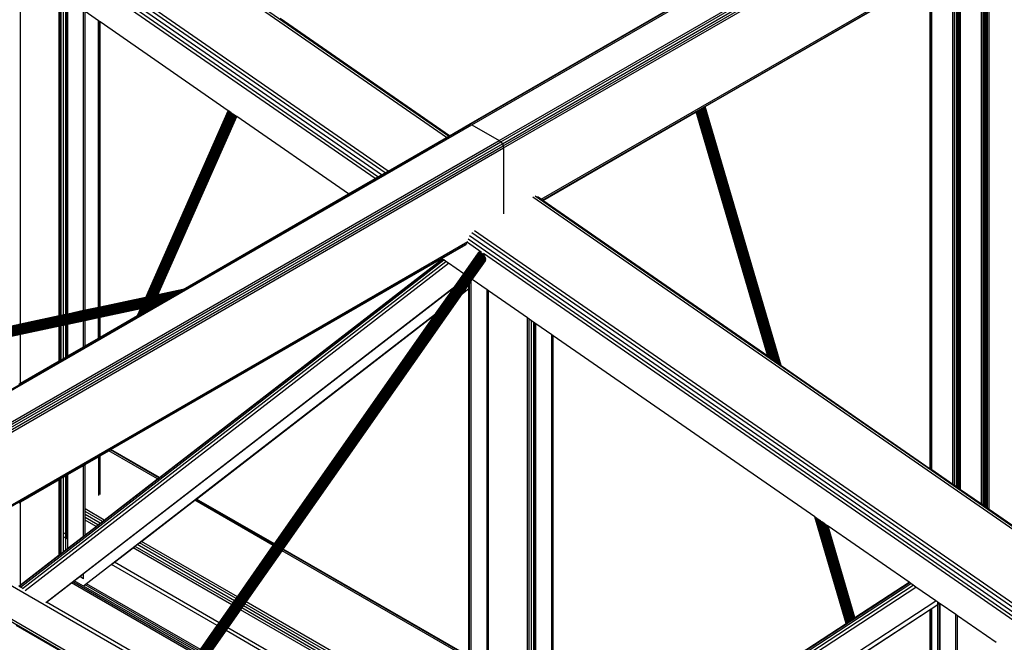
# Model space of a CAD drawing. Header units: millimetres. Extents: x 10 to 1250, y -62 to 528.
# Tile 743 of 909: x 621.894 to 623.056, y 519.438 to 520.173. Entities that reach past the tile are written whole.
import ezdxf

# ---------------------------------------------------------------- set-up
doc = ezdxf.new("R2010")
doc.units = ezdxf.units.MM
doc.header["$LTSCALE"] = 0.05

msp = doc.modelspace()

# ---------------------------------------------------------------- linework, layer by layer
at = {"color": 8}
for p, q in [((622.4258, 520.0501), (625.1788, 521.6395)), ((622.4278, 520.0494), (625.1788, 521.6376)), ((622.4599, 520.0308), (625.2049, 521.6156)), ((622.4619, 520.0292), (625.2076, 521.6145)), ((622.4636, 520.027), (625.2097, 521.6125)), ((622.4647, 520.0244), (625.2125, 521.6109)), ((622.4651, 520.0219), (625.2127, 521.6082)), ((622.5094, 519.9614), (625.1996, 521.5146)), ((622.5108, 519.9604), (625.1991, 521.5125)), ((622.3976, 520.0344), (621.3938, 520.7298)), ((622.4001, 520.0358), (621.3969, 520.7309)), ((622.321, 519.9902), (621.3194, 520.6841)), ((622.3252, 519.9926), (621.322, 520.6877)), ((622.3289, 519.9947), (621.3251, 520.6902)), ((622.3134, 519.9858), (621.3168, 520.6762)), ((622.3168, 519.9878), (621.3176, 520.6801)), ((623.0291, 519.6014), (623.0291, 520.259)), ((623.0311, 519.5999), (623.0311, 520.2602)), ((623.0313, 519.5998), (623.0313, 520.2603)), ((623.0316, 519.5996), (623.0316, 520.2604)), ((623.0318, 519.5995), (623.0318, 520.2606)), ((623.0324, 519.5991), (623.0324, 520.2609)), ((623.0336, 519.5982), (623.0336, 520.2616)), ((623.0338, 519.5981), (623.0338, 520.2617)), ((623.0348, 519.5974), (623.0348, 520.2623)), ((623.0358, 519.5967), (623.0358, 520.2629)), ((623.036, 519.5966), (623.036, 520.263)), ((623.0381, 519.5951), (623.0381, 520.2642)), ((622.9996, 519.6218), (622.9996, 520.242)), ((623.0009, 519.6209), (623.0009, 520.2427)), ((623.0019, 519.6202), (623.0019, 520.2433)), ((623.0021, 519.6201), (623.0021, 520.2434)), ((623.0023, 519.6199), (623.0023, 520.2435)), ((623.0028, 519.6196), (623.0028, 520.2438)), ((623.0041, 519.6186), (623.0041, 520.2446)), ((621.8949, 519.8139), (621.8949, 520.2359)), ((622.9951, 519.6249), (622.9951, 520.2394)), ((622.9972, 519.6235), (622.9972, 520.2406)), ((622.703, 520.0707), (622.9683, 520.2239)), ((622.9683, 519.6434), (622.9683, 520.2239)), ((622.9688, 519.6431), (622.9688, 520.2242)), ((622.9702, 519.6422), (622.9702, 520.225)), ((621.9407, 519.8237), (621.9407, 520.2042)), ((621.9421, 519.824), (621.9421, 520.2032)), ((621.943, 519.8242), (621.943, 520.2025)), ((621.9458, 519.8248), (621.9458, 520.2006)), ((621.9485, 519.8254), (621.9485, 520.1987)), ((621.9494, 519.8256), (621.9494, 520.1981)), ((621.9509, 519.8259), (621.9509, 520.1971)), ((621.9695, 519.8299), (621.9695, 520.1842)), ((622.4241, 520.0497), (622.6572, 520.1843)), ((621.9712, 519.8303), (621.9712, 520.183)), ((621.9871, 520.172), (621.9712, 520.183)), ((621.9871, 519.8336), (621.9871, 520.172)), ((621.9885, 520.1711), (621.9871, 520.172)), ((622.4011, 520.0364), (622.2016, 520.1747)), ((621.9885, 519.8339), (621.9885, 520.1711)), ((621.9889, 520.1707), (621.9885, 520.1711)), ((621.9889, 519.834), (621.9889, 520.1707)), ((622.1403, 520.0658), (621.9889, 520.1707)), ((622.6961, 520.0668), (622.6968, 520.0671)), ((622.6968, 520.0671), (622.6974, 520.0675)), ((622.7834, 519.7716), (622.6968, 520.0671)), ((622.6974, 520.0675), (622.6981, 520.0679)), ((622.7843, 519.7709), (622.6974, 520.0675)), ((622.6981, 520.0679), (622.6988, 520.0683)), ((622.7853, 519.7702), (622.6981, 520.0679)), ((622.6988, 520.0683), (622.6994, 520.0687)), ((622.7863, 519.7696), (622.6988, 520.0683)), ((622.6994, 520.0687), (622.7, 520.069)), ((622.7872, 519.7689), (622.6994, 520.0687)), ((622.7, 520.069), (622.7006, 520.0694)), ((622.7882, 519.7683), (622.7, 520.069)), ((622.7006, 520.0694), (622.7012, 520.0697)), ((622.789, 519.7677), (622.7006, 520.0694)), ((622.7012, 520.0697), (622.7016, 520.0699)), ((622.7898, 519.7672), (622.7012, 520.0697)), ((622.7016, 520.0699), (622.702, 520.0702)), ((622.7905, 519.7667), (622.7016, 520.0699)), ((622.702, 520.0702), (622.7024, 520.0704)), ((622.7911, 519.7662), (622.702, 520.0702)), ((622.7024, 520.0704), (622.7027, 520.0705)), ((622.7916, 519.7659), (622.7024, 520.0704)), ((622.7027, 520.0705), (622.7028, 520.0706)), ((622.792, 519.7656), (622.7027, 520.0705)), ((622.7028, 520.0706), (622.703, 520.0707)), ((622.7923, 519.7654), (622.7028, 520.0706)), ((622.7924, 519.7653), (622.703, 520.0707)), ((622.0428, 519.8456), (622.1403, 520.0658)), ((622.0429, 519.8456), (622.1404, 520.0658)), ((622.0431, 519.8456), (622.1406, 520.0657)), ((622.0435, 519.8457), (622.1408, 520.0655)), ((622.0439, 519.8458), (622.1411, 520.0653)), ((622.0444, 519.8459), (622.1415, 520.0651)), ((622.0451, 519.8461), (622.1419, 520.0648)), ((622.0458, 519.8462), (622.1424, 520.0644)), ((622.0465, 519.8464), (622.1429, 520.064)), ((622.0474, 519.8465), (622.1435, 520.0637)), ((622.0482, 519.8467), (622.1441, 520.0632)), ((622.0491, 519.8469), (622.1447, 520.0628)), ((622.05, 519.8471), (622.1453, 520.0624)), ((622.0509, 519.8473), (622.146, 520.0619)), ((622.0518, 519.8475), (622.1466, 520.0615)), ((622.0527, 519.8477), (622.1472, 520.0611)), ((622.0535, 519.8479), (622.1478, 520.0607)), ((622.0543, 519.848), (622.1483, 520.0603)), ((622.055, 519.8482), (622.1488, 520.06)), ((622.0556, 519.8483), (622.1492, 520.0597)), ((622.0561, 519.8484), (622.1496, 520.0594)), ((622.0566, 519.8485), (622.1499, 520.0592)), ((622.0569, 519.8486), (622.1501, 520.0591)), ((622.0571, 519.8486), (622.1503, 520.059)), ((622.0573, 519.8487), (622.1504, 520.0589)), ((622.1404, 520.0658), (622.1403, 520.0658)), ((622.1406, 520.0657), (622.1404, 520.0658)), ((622.1408, 520.0655), (622.1406, 520.0657)), ((622.1411, 520.0653), (622.1408, 520.0655)), ((622.1415, 520.0651), (622.1411, 520.0653)), ((622.1419, 520.0648), (622.1415, 520.0651)), ((622.1424, 520.0644), (622.1419, 520.0648)), ((622.1429, 520.064), (622.1424, 520.0644)), ((622.1435, 520.0637), (622.1429, 520.064)), ((622.1441, 520.0632), (622.1435, 520.0637)), ((622.1447, 520.0628), (622.1441, 520.0632)), ((622.1453, 520.0624), (622.1447, 520.0628)), ((622.146, 520.0619), (622.1453, 520.0624)), ((622.1466, 520.0615), (622.146, 520.0619)), ((622.1472, 520.0611), (622.1466, 520.0615)), ((622.1478, 520.0607), (622.1472, 520.0611)), ((622.1483, 520.0603), (622.1478, 520.0607)), ((622.1488, 520.06), (622.1483, 520.0603)), ((622.1492, 520.0597), (622.1488, 520.06)), ((622.1496, 520.0594), (622.1492, 520.0597)), ((622.1499, 520.0592), (622.1496, 520.0594)), ((622.1501, 520.0591), (622.1499, 520.0592)), ((622.1503, 520.059), (622.1501, 520.0591)), ((622.1504, 520.0589), (622.1503, 520.059)), ((622.282, 519.9677), (622.1504, 520.0589)), ((622.5113, 519.9601), (622.6923, 520.0645)), ((622.6923, 520.0645), (622.6924, 520.0646)), ((622.7768, 519.7762), (622.6923, 520.0645)), ((622.6924, 520.0646), (622.6925, 520.0647)), ((622.7769, 519.7761), (622.6924, 520.0646)), ((622.6925, 520.0647), (622.6927, 520.0648)), ((622.7771, 519.776), (622.6925, 520.0647)), ((622.6927, 520.0648), (622.693, 520.065)), ((622.7774, 519.7757), (622.6927, 520.0648)), ((622.693, 520.065), (622.6934, 520.0652)), ((622.7779, 519.7754), (622.693, 520.065)), ((622.6934, 520.0652), (622.6938, 520.0654)), ((622.6934, 520.0652), (622.7784, 519.775)), ((622.6938, 520.0654), (622.6943, 520.0657)), ((622.7791, 519.7746), (622.6938, 520.0654)), ((622.6943, 520.0657), (622.6949, 520.0661)), ((622.7798, 519.7741), (622.6943, 520.0657)), ((622.6949, 520.0661), (622.6955, 520.0664)), ((622.7806, 519.7735), (622.6949, 520.0661)), ((622.6955, 520.0664), (622.6961, 520.0668)), ((622.7815, 519.7729), (622.6955, 520.0664)), ((622.7824, 519.7723), (622.6961, 520.0668)), ((620.6446, 519.0216), (622.4258, 520.0501)), ((620.6461, 519.0207), (622.4278, 520.0494)), ((622.4011, 520.0364), (622.4241, 520.0497)), ((622.4241, 520.0497), (622.4258, 520.0501)), ((622.4258, 520.0501), (622.4278, 520.0494)), ((622.4278, 520.0494), (622.4599, 520.0308)), ((622.3289, 519.9947), (622.3976, 520.0344)), ((622.3976, 520.0344), (622.4001, 520.0358)), ((622.4001, 520.0358), (622.4011, 520.0364)), ((620.6783, 519.0022), (622.4599, 520.0308)), ((620.6806, 519.0008), (622.4619, 520.0292)), ((620.6834, 518.9992), (622.4636, 520.027)), ((620.6862, 518.9976), (622.4647, 520.0244)), ((620.6886, 518.9962), (622.4651, 520.0219)), ((622.4599, 520.0308), (622.4619, 520.0292)), ((622.4619, 520.0292), (622.4636, 520.027)), ((622.4636, 520.027), (622.4647, 520.0244)), ((622.4647, 520.0244), (622.4651, 520.0219)), ((622.4651, 520.0219), (622.4651, 519.944)), ((622.3134, 519.9858), (622.3168, 519.9878)), ((622.3168, 519.9878), (622.321, 519.9902)), ((622.321, 519.9902), (622.3252, 519.9926)), ((622.3252, 519.9926), (622.3289, 519.9947)), ((622.282, 519.9677), (622.3134, 519.9858)), ((622.0869, 519.855), (622.282, 519.9677)), ((623.4772, 519.2864), (622.4994, 519.9638)), ((623.4797, 519.2878), (622.5025, 519.9649)), ((622.5094, 519.9614), (622.5051, 519.9644)), ((622.5108, 519.9604), (622.5094, 519.9614)), ((622.5113, 519.9601), (622.5108, 519.9604)), ((622.7768, 519.7762), (622.5113, 519.9601)), ((623.4007, 519.2422), (622.425, 519.9181)), ((623.4049, 519.2446), (622.4276, 519.9217)), ((623.4085, 519.2467), (622.4307, 519.9242)), ((620.7631, 518.9532), (622.4228, 519.9115)), ((620.7647, 518.9523), (622.4222, 519.9093)), ((622.3922, 519.8913), (622.4211, 519.908)), ((622.4388, 519.8989), (622.4224, 519.9103)), ((623.3965, 519.2398), (622.4232, 519.9141)), ((621.6345, 518.7552), (622.4359, 519.8987)), ((621.6347, 518.7553), (622.4363, 519.8989)), ((621.635, 518.7553), (622.4367, 519.8991)), ((621.6355, 518.7554), (622.4372, 519.8992)), ((621.636, 518.7554), (622.4377, 519.8992)), ((621.6365, 518.7553), (622.4382, 519.8991)), ((621.6371, 518.7551), (622.4388, 519.8989)), ((621.6377, 518.7549), (622.4394, 519.8987)), ((621.6382, 518.7545), (622.4399, 519.8983)), ((621.6394, 518.755), (622.4405, 519.8979)), ((621.6408, 518.7557), (622.441, 519.8974)), ((621.6422, 518.7564), (622.4416, 519.8969)), ((621.6435, 518.7569), (622.4421, 519.8963)), ((621.6447, 518.7574), (622.4425, 519.8956)), ((621.6458, 518.7576), (622.443, 519.895)), ((621.6468, 518.7579), (622.4433, 519.8943)), ((621.6477, 518.758), (622.4436, 519.8936)), ((622.4181, 519.8734), (622.4356, 519.8983)), ((622.4388, 519.8989), (622.4389, 519.8989)), ((623.3931, 519.2378), (622.4412, 519.8973)), ((621.6486, 518.7582), (622.4439, 519.8929)), ((621.6494, 518.7584), (622.4441, 519.8922)), ((621.6501, 518.7585), (622.4442, 519.8915)), ((621.6506, 518.7587), (622.4442, 519.8909)), ((621.6511, 518.7588), (622.4442, 519.8903)), ((621.6514, 518.7588), (622.4441, 519.8897)), ((621.8949, 519.5058), (622.3931, 519.8907)), ((621.8949, 519.5037), (622.3946, 519.8897)), ((621.8975, 519.502), (622.3971, 519.888)), ((621.9004, 519.4998), (622.4002, 519.8858)), ((622.0018, 519.6659), (622.3922, 519.8913)), ((622.0589, 519.6329), (622.3928, 519.8909)), ((622.3928, 519.8909), (622.3922, 519.8913)), ((622.3931, 519.8907), (622.3928, 519.8909)), ((622.3946, 519.8897), (622.3931, 519.8907)), ((622.3971, 519.888), (622.3946, 519.8897)), ((622.4002, 519.8858), (622.3971, 519.888)), ((622.4181, 519.8734), (622.4002, 519.8858)), ((622.428, 519.8665), (622.4436, 519.8888)), ((622.4436, 519.8888), (622.4439, 519.8893)), ((622.4077, 519.8585), (622.4181, 519.8734)), ((621.9249, 519.4856), (622.4077, 519.8585)), ((622.4072, 519.8578), (622.4077, 519.8585)), ((622.4169, 519.8507), (622.4241, 519.8609)), ((622.4241, 519.8609), (622.4248, 519.862)), ((622.4241, 519.8562), (622.4241, 519.8609)), ((622.4248, 519.862), (622.4269, 519.865)), ((622.4248, 519.8568), (622.4248, 519.862)), ((622.4269, 519.865), (622.428, 519.8665)), ((622.4269, 519.1958), (622.4269, 519.865)), ((622.4456, 519.8544), (622.428, 519.8665)), ((622.0829, 519.8527), (620.5326, 519.5207)), ((622.0814, 519.8518), (620.5332, 519.5203)), ((622.0797, 519.8509), (620.5337, 519.5198)), ((622.0779, 519.8498), (620.5343, 519.5193)), ((622.0841, 519.8534), (620.5344, 519.5216)), ((622.076, 519.8487), (620.5348, 519.5187)), ((622.074, 519.8475), (620.5352, 519.5181)), ((622.0852, 519.854), (620.5358, 519.5223)), ((622.086, 519.8545), (620.5372, 519.5229)), ((622.0866, 519.8548), (620.5384, 519.5233)), ((621.9695, 519.5197), (622.4072, 519.8578)), ((622.0474, 519.8465), (622.0465, 519.8464)), ((622.0482, 519.8467), (622.0474, 519.8465)), ((622.0491, 519.8469), (622.0482, 519.8467)), ((622.05, 519.8471), (622.0491, 519.8469)), ((622.0509, 519.8473), (622.05, 519.8471)), ((622.0518, 519.8475), (622.0509, 519.8473)), ((622.0527, 519.8477), (622.0518, 519.8475)), ((622.0535, 519.8479), (622.0527, 519.8477)), ((622.0543, 519.848), (622.0535, 519.8479)), ((622.055, 519.8482), (622.0543, 519.848)), ((622.0556, 519.8483), (622.055, 519.8482)), ((622.0561, 519.8484), (622.0556, 519.8483)), ((622.0566, 519.8485), (622.0561, 519.8484)), ((622.0569, 519.8486), (622.0566, 519.8485)), ((622.0571, 519.8486), (622.0569, 519.8486)), ((622.0573, 519.8487), (622.0571, 519.8486)), ((622.0869, 519.855), (622.0573, 519.8487)), ((622.0719, 519.8463), (622.074, 519.8475)), ((622.074, 519.8475), (622.076, 519.8487)), ((622.076, 519.8487), (622.0779, 519.8498)), ((622.0779, 519.8498), (622.0797, 519.8509)), ((622.0797, 519.8509), (622.0814, 519.8518)), ((622.0814, 519.8518), (622.0829, 519.8527)), ((622.0829, 519.8527), (622.0841, 519.8534)), ((622.0841, 519.8534), (622.0852, 519.854)), ((622.0852, 519.854), (622.086, 519.8545)), ((622.086, 519.8545), (622.0866, 519.8548)), ((622.0866, 519.8548), (622.0869, 519.855)), ((622.2051, 519.5485), (622.4164, 519.85)), ((622.3849, 519.826), (622.4072, 519.8578)), ((622.4164, 519.85), (622.4241, 519.8559)), ((622.4164, 519.85), (622.4169, 519.8507)), ((622.4169, 519.8507), (622.4241, 519.8562)), ((622.4241, 519.8562), (622.4248, 519.8568)), ((622.4241, 519.8559), (622.4248, 519.8565)), ((622.4241, 519.8559), (622.4241, 519.8562)), ((622.4241, 519.4221), (622.4241, 519.8559)), ((622.4248, 519.8565), (622.4248, 519.8568)), ((622.4248, 519.4217), (622.4248, 519.8565)), ((622.4456, 519.1857), (622.4456, 519.8544)), ((622.4473, 519.8532), (622.4456, 519.8544)), ((622.4473, 519.1851), (622.4473, 519.8532)), ((622.4931, 519.8215), (622.4473, 519.8532)), ((622.0719, 519.8463), (620.5357, 519.5174)), ((622.0697, 519.8451), (620.536, 519.5167)), ((622.0534, 519.8357), (620.536, 519.5108)), ((622.0539, 519.836), (620.5361, 519.511)), ((622.0676, 519.8439), (620.5363, 519.516)), ((622.0546, 519.8364), (620.5363, 519.5113)), ((622.0656, 519.8427), (620.5366, 519.5153)), ((622.0556, 519.837), (620.5366, 519.5117)), ((622.0635, 519.8415), (620.5368, 519.5146)), ((622.0568, 519.8377), (620.5368, 519.5122)), ((622.0616, 519.8404), (620.5369, 519.5139)), ((620.5369, 519.5133), (622.0599, 519.8394)), ((622.0583, 519.8385), (620.5369, 519.5127)), ((622.0428, 519.8456), (621.9889, 519.834)), ((622.0429, 519.8456), (622.0428, 519.8456)), ((622.0431, 519.8456), (622.0429, 519.8456)), ((622.0435, 519.8457), (622.0431, 519.8456)), ((622.0439, 519.8458), (622.0435, 519.8457)), ((622.0444, 519.8459), (622.0439, 519.8458)), ((622.0451, 519.8461), (622.0444, 519.8459)), ((622.0458, 519.8462), (622.0451, 519.8461)), ((622.0465, 519.8464), (622.0458, 519.8462)), ((622.0495, 519.8334), (622.0502, 519.8349)), ((622.0502, 519.8349), (622.0496, 519.8348)), ((622.05, 519.8337), (622.0506, 519.835)), ((622.0506, 519.835), (622.0502, 519.8349)), ((622.0504, 519.834), (622.0509, 519.8351)), ((622.0509, 519.8351), (622.0506, 519.835)), ((622.0507, 519.8341), (622.0512, 519.8351)), ((622.0509, 519.8342), (622.0532, 519.8355)), ((622.0509, 519.8342), (622.0513, 519.8351)), ((622.0512, 519.8351), (622.0509, 519.8351)), ((622.0513, 519.8351), (622.0512, 519.8351)), ((622.0532, 519.8355), (622.0513, 519.8351)), ((622.0532, 519.8355), (622.0534, 519.8357)), ((622.0534, 519.8357), (622.0539, 519.836)), ((622.0539, 519.836), (622.0546, 519.8364)), ((622.0546, 519.8364), (622.0556, 519.837)), ((622.0556, 519.837), (622.0568, 519.8377)), ((622.0568, 519.8377), (622.0583, 519.8385)), ((622.0583, 519.8385), (622.0599, 519.8394)), ((622.0599, 519.8394), (622.0616, 519.8404)), ((622.0616, 519.8404), (622.0635, 519.8415)), ((622.0635, 519.8415), (622.0656, 519.8427)), ((622.0656, 519.8427), (622.0676, 519.8439)), ((622.0676, 519.8439), (622.0697, 519.8451)), ((622.0697, 519.8451), (622.0719, 519.8463)), ((621.9407, 519.8237), (621.8949, 519.8139)), ((621.9421, 519.824), (621.9407, 519.8237)), ((621.943, 519.8242), (621.9421, 519.824)), ((621.9458, 519.8248), (621.943, 519.8242)), ((621.9485, 519.8254), (621.9458, 519.8248)), ((621.9494, 519.8256), (621.9485, 519.8254)), ((621.9509, 519.8259), (621.9494, 519.8256)), ((621.9695, 519.8299), (621.9509, 519.8259)), ((621.9712, 519.8303), (621.9695, 519.8299)), ((621.9696, 519.5052), (622.3849, 519.826)), ((621.9871, 519.8336), (621.9712, 519.8303)), ((621.9885, 519.8339), (621.9871, 519.8336)), ((621.9889, 519.834), (621.9885, 519.8339)), ((622.0368, 519.832), (621.9889, 519.8218)), ((621.9889, 519.7985), (622.0333, 519.8241)), ((622.0333, 519.8241), (622.0368, 519.832)), ((622.0333, 519.8241), (622.0334, 519.8241)), ((622.0334, 519.8241), (622.0369, 519.8321)), ((622.0334, 519.8241), (622.0337, 519.8243)), ((622.0337, 519.8243), (622.0371, 519.8321)), ((622.0337, 519.8243), (622.0341, 519.8245)), ((622.0341, 519.8245), (622.0375, 519.8322)), ((622.0341, 519.8245), (622.0346, 519.8248)), ((622.0346, 519.8248), (622.0379, 519.8323)), ((622.0346, 519.8248), (622.0353, 519.8252)), ((622.0353, 519.8252), (622.0385, 519.8324)), ((622.0353, 519.8252), (622.036, 519.8257)), ((622.036, 519.8257), (622.0391, 519.8325)), ((622.036, 519.8257), (622.0369, 519.8261)), ((622.0369, 519.8321), (622.0368, 519.832)), ((622.0369, 519.8261), (622.0398, 519.8327)), ((622.0371, 519.8321), (622.0369, 519.8321)), ((622.0369, 519.8261), (622.0378, 519.8267)), ((622.0375, 519.8322), (622.0371, 519.8321)), ((622.0379, 519.8323), (622.0375, 519.8322)), ((622.0378, 519.8267), (622.0405, 519.8328)), ((622.0378, 519.8267), (622.0388, 519.8273)), ((622.0385, 519.8324), (622.0379, 519.8323)), ((622.0391, 519.8325), (622.0385, 519.8324)), ((622.0388, 519.8273), (622.0414, 519.833)), ((622.0388, 519.8273), (622.0399, 519.8279)), ((622.0398, 519.8327), (622.0391, 519.8325)), ((622.0405, 519.8328), (622.0398, 519.8327)), ((622.0399, 519.8279), (622.0422, 519.8332)), ((622.0399, 519.8279), (622.041, 519.8285)), ((622.0414, 519.833), (622.0405, 519.8328)), ((622.041, 519.8285), (622.0431, 519.8334)), ((622.041, 519.8285), (622.0421, 519.8291)), ((622.0422, 519.8332), (622.0414, 519.833)), ((622.0421, 519.8291), (622.044, 519.8336)), ((622.0421, 519.8291), (622.0432, 519.8298)), ((622.0431, 519.8334), (622.0422, 519.8332)), ((622.044, 519.8336), (622.0431, 519.8334)), ((622.0432, 519.8298), (622.0449, 519.8338)), ((622.0432, 519.8298), (622.0443, 519.8304)), ((622.0449, 519.8338), (622.044, 519.8336)), ((622.0443, 519.8304), (622.0458, 519.834)), ((622.0443, 519.8304), (622.0453, 519.831)), ((622.0458, 519.834), (622.0449, 519.8338)), ((622.0453, 519.831), (622.0467, 519.8342)), ((622.0453, 519.831), (622.0463, 519.8316)), ((622.0467, 519.8342), (622.0458, 519.834)), ((622.0463, 519.8316), (622.0475, 519.8343)), ((622.0463, 519.8316), (622.0472, 519.8321)), ((622.0475, 519.8343), (622.0467, 519.8342)), ((622.0472, 519.8321), (622.0483, 519.8345)), ((622.0472, 519.8321), (622.0481, 519.8326)), ((622.0483, 519.8345), (622.0475, 519.8343)), ((622.0481, 519.8326), (622.049, 519.8346)), ((622.0481, 519.8326), (622.0489, 519.8331)), ((622.049, 519.8346), (622.0483, 519.8345)), ((622.0489, 519.8331), (622.0496, 519.8348)), ((622.0489, 519.8331), (622.0495, 519.8334)), ((622.0496, 519.8348), (622.049, 519.8346)), ((622.0495, 519.8334), (622.05, 519.8337)), ((622.05, 519.8337), (622.0504, 519.834)), ((622.0504, 519.834), (622.0507, 519.8341)), ((622.0507, 519.8341), (622.0509, 519.8342)), ((622.1027, 519.6076), (622.3844, 519.8253)), ((622.1947, 519.5545), (622.3844, 519.8253)), ((622.3844, 519.8253), (622.3849, 519.826)), ((621.8949, 519.8139), (621.8932, 519.8135)), ((621.9421, 519.8118), (621.9407, 519.8115)), ((621.943, 519.812), (621.9421, 519.8118)), ((621.9421, 519.7714), (621.9421, 519.8118)), ((621.9458, 519.8125), (621.943, 519.812)), ((621.943, 519.772), (621.943, 519.812)), ((621.9485, 519.8131), (621.9458, 519.8125)), ((621.9458, 519.7735), (621.9458, 519.8125)), ((621.9494, 519.8133), (621.9485, 519.8131)), ((621.9485, 519.7751), (621.9485, 519.8131)), ((621.9509, 519.8136), (621.9494, 519.8133)), ((621.9494, 519.7757), (621.9494, 519.8133)), ((621.9695, 519.8176), (621.9509, 519.8136)), ((621.9509, 519.7765), (621.9509, 519.8136)), ((621.9712, 519.818), (621.9695, 519.8176)), ((621.9695, 519.7873), (621.9695, 519.8176)), ((621.9871, 519.8214), (621.9712, 519.818)), ((621.9712, 519.7882), (621.9712, 519.818)), ((621.9885, 519.8217), (621.9871, 519.8214)), ((621.9871, 519.7974), (621.9871, 519.8214)), ((621.9889, 519.8218), (621.9885, 519.8217)), ((621.9885, 519.7982), (621.9885, 519.8217)), ((621.9889, 519.7985), (621.9889, 519.8218)), ((622.4931, 519.215), (622.4931, 519.8215)), ((622.4954, 519.8198), (622.4931, 519.8215)), ((622.4982, 519.8179), (622.4954, 519.8198)), ((622.4954, 519.3809), (622.4954, 519.8198)), ((622.5009, 519.816), (622.4982, 519.8179)), ((622.4982, 519.3793), (622.4982, 519.8179)), ((622.5018, 519.8154), (622.5009, 519.816)), ((622.5009, 519.3777), (622.5009, 519.816)), ((622.5033, 519.8144), (622.5018, 519.8154)), ((622.5018, 519.3772), (622.5018, 519.8154)), ((622.5219, 519.8015), (622.5033, 519.8144)), ((622.5033, 519.3764), (622.5033, 519.8144)), ((621.8949, 519.8016), (621.8932, 519.8013)), ((621.9407, 519.8115), (621.8949, 519.8016)), ((621.8949, 519.7442), (621.8949, 519.8016)), ((621.9407, 519.7706), (621.9407, 519.8115)), ((622.5236, 519.8003), (622.5219, 519.8015)), ((622.5219, 519.3656), (622.5219, 519.8015)), ((622.5236, 519.3646), (622.5236, 519.8003)), ((622.8324, 519.5864), (622.5236, 519.8003)), ((621.9712, 519.7882), (621.9871, 519.7974)), ((621.9871, 519.7974), (621.9885, 519.7982)), ((621.9885, 519.7982), (621.9889, 519.7985)), ((621.9509, 519.7765), (621.9695, 519.7873)), ((621.9695, 519.7873), (621.9712, 519.7882)), ((621.8949, 519.7442), (621.9407, 519.7706)), ((621.9407, 519.7706), (621.9421, 519.7714)), ((621.9421, 519.7714), (621.943, 519.772)), ((621.943, 519.772), (621.9458, 519.7735)), ((621.9458, 519.7735), (621.9485, 519.7751)), ((621.9485, 519.7751), (621.9494, 519.7757)), ((621.9494, 519.7757), (621.9509, 519.7765)), ((622.7769, 519.7761), (622.7768, 519.7762)), ((622.7771, 519.776), (622.7769, 519.7761)), ((622.7774, 519.7757), (622.7771, 519.776)), ((622.7779, 519.7754), (622.7774, 519.7757)), ((622.7784, 519.775), (622.7779, 519.7754)), ((622.7791, 519.7746), (622.7784, 519.775)), ((622.7798, 519.7741), (622.7791, 519.7746)), ((622.7806, 519.7735), (622.7798, 519.7741)), ((622.7815, 519.7729), (622.7806, 519.7735)), ((622.7824, 519.7723), (622.7815, 519.7729)), ((622.7834, 519.7716), (622.7824, 519.7723)), ((622.7843, 519.7709), (622.7834, 519.7716)), ((622.7853, 519.7702), (622.7843, 519.7709)), ((622.7863, 519.7696), (622.7853, 519.7702)), ((622.7872, 519.7689), (622.7863, 519.7696)), ((622.7882, 519.7683), (622.7872, 519.7689)), ((622.789, 519.7677), (622.7882, 519.7683)), ((622.7898, 519.7672), (622.789, 519.7677)), ((622.7905, 519.7667), (622.7898, 519.7672)), ((622.7911, 519.7662), (622.7905, 519.7667)), ((622.7916, 519.7659), (622.7911, 519.7662)), ((622.792, 519.7656), (622.7916, 519.7659)), ((622.7923, 519.7654), (622.792, 519.7656)), ((622.7924, 519.7653), (622.7923, 519.7654)), ((622.7924, 519.7653), (622.9683, 519.6434)), ((621.8932, 519.7432), (621.8949, 519.7442)), ((621.9889, 519.6585), (621.9994, 519.6645)), ((621.9994, 519.6645), (622.0012, 519.6655)), ((622.0569, 519.6314), (621.9994, 519.6645)), ((622.0012, 519.6655), (622.0018, 519.6659)), ((622.0583, 519.6325), (622.0012, 519.6655)), ((622.0589, 519.6329), (622.0018, 519.6659)), ((621.9712, 519.6482), (621.9871, 519.6574)), ((621.9871, 519.6574), (621.9885, 519.6582)), ((621.9871, 519.6574), (621.9871, 519.6118)), ((621.9885, 519.6582), (621.9889, 519.6585)), ((621.9885, 519.6582), (621.9885, 519.613)), ((621.9889, 519.6144), (621.9889, 519.6585)), ((621.9509, 519.6365), (621.9695, 519.6473)), ((621.9695, 519.6473), (621.9712, 519.6482)), ((621.9695, 519.5639), (621.9695, 519.6473)), ((621.9712, 519.6026), (621.9712, 519.6482)), ((622.9688, 519.6431), (622.9683, 519.6434)), ((622.9702, 519.6422), (622.9688, 519.6431)), ((622.9951, 519.6249), (622.9702, 519.6422)), ((621.8949, 519.6042), (621.9407, 519.6306)), ((621.9407, 519.6306), (621.9421, 519.6314)), ((621.9407, 519.5705), (621.9407, 519.6306)), ((621.9421, 519.6314), (621.943, 519.632)), ((621.9421, 519.5697), (621.9421, 519.6314)), ((621.943, 519.632), (621.9458, 519.6335)), ((621.943, 519.5692), (621.943, 519.632)), ((621.9458, 519.6335), (621.9485, 519.6351)), ((621.9458, 519.5676), (621.9458, 519.6335)), ((621.9485, 519.6351), (621.9494, 519.6357)), ((621.9485, 519.566), (621.9485, 519.6351)), ((621.9494, 519.6357), (621.9509, 519.6365)), ((621.9494, 519.5655), (621.9494, 519.6357)), ((621.9509, 519.5647), (621.9509, 519.6365)), ((621.994, 519.5828), (622.0569, 519.6314)), ((622.0569, 519.6314), (622.0583, 519.6325)), ((622.0583, 519.6325), (622.0589, 519.6329)), ((622.9972, 519.6235), (622.9951, 519.6249)), ((622.9996, 519.6218), (622.9972, 519.6235)), ((623.0009, 519.6209), (622.9996, 519.6218)), ((623.0019, 519.6202), (623.0009, 519.6209)), ((623.0021, 519.6201), (623.0019, 519.6202)), ((623.0023, 519.6199), (623.0021, 519.6201)), ((623.0028, 519.6196), (623.0023, 519.6199)), ((623.0041, 519.6186), (623.0028, 519.6196)), ((623.0291, 519.6014), (623.0041, 519.6186)), ((621.8932, 519.6032), (621.8949, 519.6042)), ((621.8949, 519.5063), (621.8949, 519.6042)), ((621.9712, 519.5959), (621.9712, 519.6026)), ((622.0378, 519.5575), (622.1007, 519.6061)), ((622.1007, 519.6061), (622.1021, 519.6072)), ((622.1933, 519.5526), (622.1007, 519.6061)), ((622.1021, 519.6072), (622.1027, 519.6076)), ((622.1943, 519.554), (622.1021, 519.6072)), ((622.1947, 519.5545), (622.1027, 519.6076)), ((621.994, 519.5828), (621.9712, 519.5959)), ((621.9712, 519.5929), (621.9712, 519.5959)), ((621.9918, 519.5811), (621.9712, 519.5929)), ((621.9712, 519.5894), (621.9712, 519.5929)), ((623.0311, 519.5999), (623.0291, 519.6014)), ((623.0313, 519.5998), (623.0311, 519.5999)), ((623.0316, 519.5996), (623.0313, 519.5998)), ((623.0318, 519.5995), (623.0316, 519.5996)), ((623.0324, 519.5991), (623.0318, 519.5995)), ((623.0336, 519.5982), (623.0324, 519.5991)), ((623.0338, 519.5981), (623.0336, 519.5982)), ((623.0348, 519.5974), (623.0338, 519.5981)), ((623.0358, 519.5967), (623.0348, 519.5974)), ((623.036, 519.5966), (623.0358, 519.5967)), ((623.0381, 519.5951), (623.036, 519.5966)), ((623.0927, 519.5573), (623.0381, 519.5951)), ((621.9891, 519.5791), (621.9712, 519.5894)), ((621.9712, 519.5858), (621.9712, 519.5894)), ((621.9865, 519.577), (621.9712, 519.5858)), ((621.9712, 519.5828), (621.9712, 519.5858)), ((621.9843, 519.5753), (621.9712, 519.5828)), ((621.9712, 519.5652), (621.9712, 519.5828)), ((621.9891, 519.5791), (621.9918, 519.5811)), ((621.9918, 519.5811), (621.994, 519.5828)), ((622.8692, 519.4608), (622.8324, 519.5864)), ((622.8325, 519.5863), (622.8324, 519.5864)), ((622.8692, 519.4608), (622.8325, 519.5863)), ((622.8327, 519.5862), (622.8325, 519.5863)), ((622.8694, 519.4609), (622.8327, 519.5862)), ((622.833, 519.5859), (622.8327, 519.5862)), ((622.8696, 519.4611), (622.833, 519.5859)), ((622.8335, 519.5856), (622.833, 519.5859)), ((622.8699, 519.4613), (622.8335, 519.5856)), ((622.834, 519.5853), (622.8335, 519.5856)), ((622.834, 519.5853), (622.8703, 519.4615)), ((622.8347, 519.5848), (622.834, 519.5853)), ((622.8707, 519.4618), (622.8347, 519.5848)), ((622.8354, 519.5843), (622.8347, 519.5848)), ((622.8712, 519.4621), (622.8354, 519.5843)), ((622.8362, 519.5837), (622.8354, 519.5843)), ((622.8717, 519.4625), (622.8362, 519.5837)), ((622.8371, 519.5831), (622.8362, 519.5837)), ((622.8723, 519.4628), (622.8371, 519.5831)), ((622.838, 519.5825), (622.8371, 519.5831)), ((622.8729, 519.4632), (622.838, 519.5825)), ((622.839, 519.5818), (622.838, 519.5825)), ((622.8736, 519.4637), (622.839, 519.5818)), ((622.8399, 519.5811), (622.839, 519.5818)), ((622.8742, 519.4641), (622.8399, 519.5811)), ((622.8409, 519.5805), (622.8399, 519.5811)), ((622.8749, 519.4645), (622.8409, 519.5805)), ((622.8419, 519.5798), (622.8409, 519.5805)), ((622.8755, 519.465), (622.8419, 519.5798)), ((622.8428, 519.5791), (622.8419, 519.5798)), ((621.9421, 519.5697), (621.9407, 519.5705)), ((621.9407, 519.5659), (621.9407, 519.5705)), ((621.943, 519.5692), (621.9421, 519.5697)), ((621.9421, 519.5651), (621.9421, 519.5697)), ((621.943, 519.5645), (621.943, 519.5692)), ((621.9485, 519.566), (621.9458, 519.5676)), ((621.9458, 519.5629), (621.9458, 519.5676)), ((621.9712, 519.5652), (621.9843, 519.5753)), ((621.9843, 519.5753), (621.9865, 519.577)), ((621.9865, 519.577), (621.9891, 519.5791)), ((622.8762, 519.4654), (622.8428, 519.5791)), ((622.8438, 519.5785), (622.8428, 519.5791)), ((622.8768, 519.4658), (622.8438, 519.5785)), ((622.8446, 519.5779), (622.8438, 519.5785)), ((622.8774, 519.4661), (622.8446, 519.5779)), ((622.8454, 519.5774), (622.8446, 519.5779)), ((622.8779, 519.4665), (622.8454, 519.5774)), ((622.8461, 519.5769), (622.8454, 519.5774)), ((622.8783, 519.4668), (622.8461, 519.5769)), ((622.8467, 519.5765), (622.8461, 519.5769)), ((622.8788, 519.467), (622.8467, 519.5765)), ((622.8472, 519.5761), (622.8467, 519.5765)), ((622.8791, 519.4673), (622.8472, 519.5761)), ((622.8476, 519.5758), (622.8472, 519.5761)), ((622.8794, 519.4674), (622.8476, 519.5758)), ((622.8479, 519.5756), (622.8476, 519.5758)), ((622.8795, 519.4676), (622.8479, 519.5756)), ((622.8481, 519.5755), (622.8479, 519.5756)), ((622.8796, 519.4676), (622.8481, 519.5755)), ((622.9435, 519.5094), (622.8481, 519.5755)), ((621.9421, 519.5651), (621.9407, 519.5659)), ((621.9407, 519.5416), (621.9407, 519.5659)), ((621.943, 519.5645), (621.9421, 519.5651)), ((621.9421, 519.5427), (621.9421, 519.5651)), ((621.943, 519.5434), (621.943, 519.5645)), ((621.9485, 519.5613), (621.9458, 519.5629)), ((621.9458, 519.5456), (621.9458, 519.5629)), ((621.9494, 519.5655), (621.9485, 519.566)), ((621.9485, 519.5613), (621.9485, 519.566)), ((621.9509, 519.56), (621.9485, 519.5613)), ((621.9485, 519.5477), (621.9485, 519.5613)), ((621.9509, 519.5647), (621.9494, 519.5655)), ((621.9494, 519.561), (621.9494, 519.5655)), ((621.9509, 519.56), (621.9509, 519.5647)), ((621.9509, 519.5495), (621.9695, 519.5639)), ((621.9509, 519.5495), (621.9509, 519.56)), ((621.9695, 519.5639), (621.9712, 519.5652)), ((622.0356, 519.5558), (622.0378, 519.5575)), ((622.151, 519.4922), (622.0378, 519.5575)), ((622.0806, 519.3918), (621.8038, 519.5516)), ((621.943, 519.5434), (621.9458, 519.5456)), ((621.9458, 519.5456), (621.9485, 519.5477)), ((621.9485, 519.5477), (621.9509, 519.5495)), ((622.0059, 519.5329), (622.0281, 519.55)), ((622.0281, 519.55), (622.0303, 519.5517)), ((622.1444, 519.4828), (622.0281, 519.55)), ((622.0303, 519.5517), (622.0329, 519.5538)), ((622.1459, 519.485), (622.0303, 519.5517)), ((622.0329, 519.5538), (622.0356, 519.5558)), ((622.1477, 519.4875), (622.0329, 519.5538)), ((622.1495, 519.49), (622.0356, 519.5558)), ((622.151, 519.4922), (622.1933, 519.5526)), ((622.1614, 519.4862), (622.2037, 519.5466)), ((622.1933, 519.5526), (622.1943, 519.554)), ((622.1943, 519.554), (622.1947, 519.5545)), ((622.2037, 519.5466), (622.2047, 519.548)), ((622.4241, 519.4193), (622.2037, 519.5466)), ((622.2047, 519.548), (622.2051, 519.5485)), ((622.4241, 519.4214), (622.2047, 519.548)), ((622.4241, 519.4221), (622.2051, 519.5485)), ((621.8949, 519.5063), (621.9407, 519.5416)), ((621.9407, 519.5416), (621.9421, 519.5427)), ((621.9421, 519.5427), (621.943, 519.5434)), ((622.003, 519.5306), (622.0059, 519.5329)), ((622.1295, 519.4615), (622.0059, 519.5329)), ((622.0594, 519.3615), (621.767, 519.5303)), ((622.0608, 519.3636), (621.7695, 519.5318)), ((622.1272, 519.4582), (622.0024, 519.5303)), ((621.9551, 519.5086), (621.9567, 519.5098)), ((621.9567, 519.5098), (621.9586, 519.5112)), ((622.1038, 519.4249), (621.9567, 519.5098)), ((621.9586, 519.5112), (621.9588, 519.5114)), ((622.105, 519.4267), (621.9586, 519.5112)), ((621.9588, 519.5114), (621.9649, 519.5161)), ((621.9649, 519.5161), (621.9695, 519.5197)), ((621.9695, 519.5134), (621.9649, 519.5161)), ((621.9695, 519.5134), (621.9695, 519.5197)), ((621.8932, 519.5049), (621.8949, 519.5063)), ((621.8933, 519.5046), (621.8949, 519.5058)), ((621.8949, 519.5037), (621.8933, 519.5046)), ((621.8949, 519.5058), (621.8949, 519.5063)), ((621.8949, 519.5037), (621.8949, 519.5058)), ((621.8974, 519.5022), (621.8949, 519.5037)), ((621.9257, 519.4859), (621.9551, 519.5086)), ((622.1027, 519.4233), (621.9551, 519.5086)), ((622.1063, 519.4285), (621.9713, 519.5064)), ((622.1074, 519.43), (621.973, 519.5076)), ((622.4476, 519.1846), (622.944, 519.509)), ((622.4494, 519.1835), (622.9457, 519.5078)), ((622.4522, 519.1817), (622.9484, 519.506)), ((622.4553, 519.1794), (622.9516, 519.5037)), ((622.8796, 519.4676), (622.9435, 519.5094)), ((622.944, 519.509), (622.9435, 519.5094)), ((622.9457, 519.5078), (622.944, 519.509)), ((622.9484, 519.506), (622.9457, 519.5078)), ((622.9516, 519.5037), (622.9484, 519.506)), ((622.9751, 519.4875), (622.9516, 519.5037)), ((622.1459, 519.485), (622.1477, 519.4875)), ((622.1477, 519.4875), (622.1495, 519.49)), ((622.1495, 519.49), (622.151, 519.4922)), ((622.5178, 519.1887), (622.9751, 519.4875)), ((622.5179, 519.1887), (622.9751, 519.4875)), ((622.9751, 519.4875), (622.9751, 519.4875)), ((622.9773, 519.486), (622.9751, 519.4875)), ((621.9257, 519.4859), (621.9256, 519.4859)), ((622.0829, 519.3951), (621.9257, 519.4859)), ((622.1295, 519.4615), (622.1444, 519.4828)), ((622.1399, 519.4555), (622.1548, 519.4768)), ((622.1444, 519.4828), (622.1459, 519.485)), ((622.1548, 519.4768), (622.1563, 519.479)), ((622.4241, 519.3214), (622.1548, 519.4768)), ((622.1563, 519.479), (622.1581, 519.4815)), ((622.4241, 519.3244), (622.1563, 519.479)), ((622.1581, 519.4815), (622.1599, 519.484)), ((622.4241, 519.3279), (622.1581, 519.4815)), ((622.1599, 519.484), (622.1614, 519.4862)), ((622.4241, 519.3315), (622.1599, 519.484)), ((622.4241, 519.3345), (622.1614, 519.4862)), ((622.6683, 519.2811), (622.9773, 519.4832)), ((622.8915, 519.427), (622.9683, 519.4772)), ((622.9683, 519.4772), (622.9688, 519.4775)), ((622.9683, 519.165), (622.9683, 519.4772)), ((622.9688, 519.4775), (622.9702, 519.4784)), ((622.9688, 519.1634), (622.9688, 519.4775)), ((622.9702, 519.4784), (622.9773, 519.4831)), ((622.9702, 519.1586), (622.9702, 519.4784)), ((622.9773, 519.4832), (622.9773, 519.486)), ((622.978, 519.4855), (622.9773, 519.486)), ((622.9773, 519.4832), (622.978, 519.4837)), ((622.9773, 519.4831), (622.978, 519.4835)), ((622.9773, 519.4831), (622.9773, 519.4832)), ((622.9773, 519.0424), (622.9773, 519.4831)), ((622.978, 519.4837), (622.978, 519.4855)), ((622.9794, 519.4845), (622.978, 519.4855)), ((622.978, 519.4837), (622.9794, 519.4845)), ((622.978, 519.4835), (622.9795, 519.4845)), ((622.978, 519.4835), (622.978, 519.4837)), ((622.978, 519.0426), (622.978, 519.4835)), ((622.9795, 519.4845), (622.9794, 519.4845)), ((622.9797, 519.4843), (622.9795, 519.4845)), ((622.9797, 519.0429), (622.9797, 519.4843)), ((622.9801, 519.484), (622.9797, 519.4843)), ((622.9801, 519.043), (622.9801, 519.484)), ((622.9988, 519.4711), (622.9801, 519.484)), ((622.8723, 519.4628), (622.8729, 519.4632)), ((622.8729, 519.4632), (622.8736, 519.4637)), ((622.8736, 519.4637), (622.8742, 519.4641)), ((622.8742, 519.4641), (622.8749, 519.4645)), ((622.8749, 519.4645), (622.8755, 519.465)), ((622.8755, 519.465), (622.8762, 519.4654)), ((622.8762, 519.4654), (622.8768, 519.4658)), ((622.8768, 519.4658), (622.8774, 519.4661)), ((622.8774, 519.4661), (622.8779, 519.4665)), ((622.8779, 519.4665), (622.8783, 519.4668)), ((622.8783, 519.4668), (622.8788, 519.467)), ((622.8788, 519.467), (622.8791, 519.4673)), ((622.8791, 519.4673), (622.8794, 519.4674)), ((622.8794, 519.4674), (622.8795, 519.4676)), ((622.8795, 519.4676), (622.8796, 519.4676)), ((622.9988, 519.047), (622.9988, 519.4711)), ((623.0005, 519.4699), (622.9988, 519.4711)), ((623.0005, 519.0474), (623.0005, 519.4699)), ((623.0463, 519.4382), (623.0005, 519.4699)), ((622.0589, 519.3608), (621.89, 519.4583)), ((622.1074, 519.43), (622.1272, 519.4582)), ((622.1178, 519.424), (622.1376, 519.4522)), ((622.1272, 519.4582), (622.1295, 519.4615)), ((622.1376, 519.4522), (622.1399, 519.4555)), ((622.4241, 519.2868), (622.1376, 519.4522)), ((622.4241, 519.2915), (622.1399, 519.4555)), ((622.6289, 519.3038), (622.8692, 519.4608)), ((622.8692, 519.4608), (622.8694, 519.4609)), ((622.8692, 519.4608), (622.8692, 519.4608)), ((622.8694, 519.4609), (622.8696, 519.4611)), ((622.8696, 519.4611), (622.8699, 519.4613)), ((622.8699, 519.4613), (622.8703, 519.4615)), ((622.8703, 519.4615), (622.8707, 519.4618)), ((622.8707, 519.4618), (622.8712, 519.4621)), ((622.8712, 519.4621), (622.8717, 519.4625)), ((622.8717, 519.4625), (622.8723, 519.4628))]:
    msp.add_line(p, q, dxfattribs=at)

doc.saveas('drawing.dxf')
